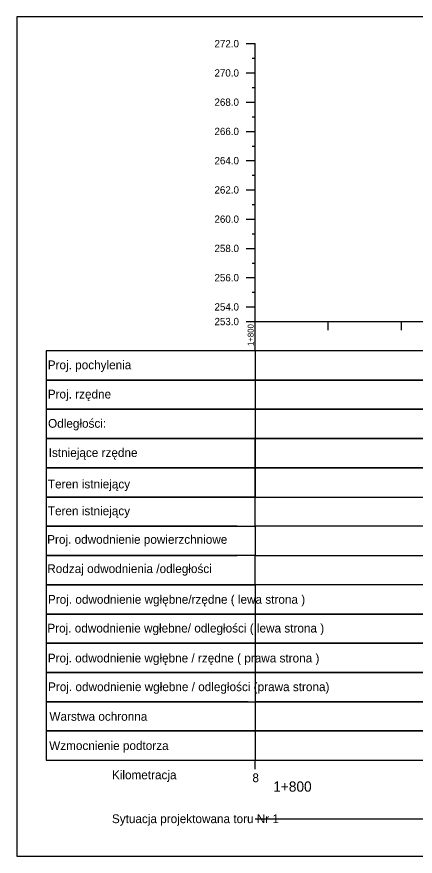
# Model space of a CAD drawing. Extents: x 6445630 to 6518227, y 5499240 to 5511716.
# Drawn here: x 6452249.8 to 6452385.9, y 5505473.3 to 5505760.3 of the extents above; entities that cross this region are included whole.
import ezdxf

# ---------------------------------------------------------------- set-up
doc = ezdxf.new("R2010")
doc.units = 0
for name, color, linetype in [('TOR_PROF-tabelka-geometria T1', 7, 'Continuous'), ('TOR_PROF-tabelka-kilometracja', 7, 'Continuous'), ('TOR_PROF-tabelka-odleglosci T1', 7, 'Continuous'), ('TOR_PROF-tabelka-pochylenia proj T1', 7, 'Continuous'), ('TOR_PROF-tabelka-rodzaj rowu T1', 7, 'Continuous'), ('TOR_PROF-tabelka-rodzaj rurociagow T1', 7, 'Continuous'), ('TOR_PROF-tabelka-rowyT1', 7, 'Continuous'), ('TOR_PROF-tabelka-rurociagi T1', 7, 'Continuous'), ('TOR_PROF-tabelka-rzedne istn T1', 7, 'Continuous'), ('TOR_PROF-tabelka-rzedne proj T1', 7, 'Continuous'), ('TOR_PROF-tabelka-teren istniejacy T1', 7, 'Continuous'), ('TOR_PROF-tabelka-warstwa ochronna T1', 7, 'Continuous'), ('TOR_PROF-uklad odniesienia', 7, 'Continuous'), ('TOR_PROF-warstwa ochronna', 7, 'Continuous'), ('TOR_RAMKI-MASKA WYCIECIA', 7, 'Continuous')]:
    doc.layers.add(name, color=color, linetype=linetype)

msp = doc.modelspace()

# ---------------------------------------------------------------- linework, layer by layer
at = {"layer": 'TOR_PROF-tabelka-geometria T1'}
msp.add_lwpolyline([(6452331.21, 5505486.15), (6453531.21, 5505486.15)], dxfattribs=at)
at = {"layer": 'TOR_PROF-tabelka-kilometracja'}
msp.add_lwpolyline([(6452331.21, 5505503.15), (6452331.21, 5505506.15)], dxfattribs=at)
msp.add_lwpolyline([(6452331.21, 5505503.15), (6452331.21, 5505506.15)], dxfattribs=at)
at = {"layer": 'TOR_PROF-tabelka-odleglosci T1'}
msp.add_lwpolyline([(6452331.21, 5505626.15), (6452259.83, 5505626.15), (6452259.83, 5505616.15), (6452331.21, 5505616.15)], dxfattribs=at)
msp.add_lwpolyline([(6452331.21, 5505616.15), (6453531.21, 5505616.15), (6453531.21, 5505626.15), (6452331.21, 5505626.15)], close=True, dxfattribs=at)
at = {"layer": 'TOR_PROF-tabelka-pochylenia proj T1'}
msp.add_lwpolyline([(6452331.21, 5505646.15), (6452259.83, 5505646.15), (6452259.83, 5505636.15), (6452331.21, 5505636.15)], dxfattribs=at)
msp.add_lwpolyline([(6452331.21, 5505636.15), (6453531.21, 5505636.15), (6453531.21, 5505646.15), (6452331.21, 5505646.15)], close=True, dxfattribs=at)
at = {"layer": 'TOR_PROF-tabelka-rodzaj rowu T1'}
for points in [[(6452331.21, 5505576.15), (6453531.21, 5505576.15), (6453531.21, 5505586.15), (6452331.21, 5505586.15)], [(6452331.21, 5505556.15), (6453531.21, 5505556.15), (6453531.21, 5505566.15), (6452331.21, 5505566.15)], [(6452331.21, 5505546.15), (6453531.21, 5505546.15), (6453531.21, 5505556.15), (6452331.21, 5505556.15)]]:
    msp.add_lwpolyline(points, close=True, dxfattribs=at)
for points in [[(6452331.21, 5505576.15), (6452259.83, 5505576.15), (6452259.83, 5505566.15), (6452331.21, 5505566.15)], [(6452331.21, 5505556.15), (6452259.83, 5505556.15), (6452259.83, 5505546.15), (6452331.21, 5505546.15)], [(6452331.21, 5505536.15), (6452259.83, 5505536.15), (6452259.83, 5505526.15), (6452331.21, 5505526.15)]]:
    msp.add_lwpolyline(points, dxfattribs=at)
at = {"layer": 'TOR_PROF-tabelka-rowyT1'}
msp.add_lwpolyline([(6452325.17, 5505586.15), (6452259.83, 5505586.15), (6452259.83, 5505576.15), (6452325.17, 5505576.15)], dxfattribs=at)
msp.add_lwpolyline([(6452331.21, 5505576.15), (6453531.21, 5505576.15), (6453531.21, 5505586.15), (6452331.21, 5505586.15)], close=True, dxfattribs=at)
at = {"layer": 'TOR_PROF-tabelka-rurociagi T1'}
for points in [[(6452331.21, 5505566.15), (6452259.83, 5505566.15), (6452259.83, 5505556.15), (6452331.21, 5505556.15)], [(6452331.21, 5505546.15), (6452259.83, 5505546.15), (6452259.83, 5505536.15), (6452331.21, 5505536.15)]]:
    msp.add_lwpolyline(points, dxfattribs=at)
for points in [[(6452331.21, 5505556.15), (6453531.21, 5505556.15), (6453531.21, 5505566.15), (6452331.21, 5505566.15)], [(6452331.21, 5505536.15), (6453531.21, 5505536.15), (6453531.21, 5505546.15), (6452331.21, 5505546.15)], [(6452331.21, 5505526.15), (6453531.21, 5505526.15), (6453531.21, 5505536.15), (6452331.21, 5505536.15)]]:
    msp.add_lwpolyline(points, close=True, dxfattribs=at)
at = {"layer": 'TOR_PROF-tabelka-rzedne istn T1'}
for points in [[(6452331.21, 5505616.15), (6452259.83, 5505616.15), (6452259.83, 5505606.15), (6452331.21, 5505606.15)], [(6452331.21, 5505606.15), (6452331.21, 5505616.15)]]:
    msp.add_lwpolyline(points, dxfattribs=at)
msp.add_lwpolyline([(6452331.21, 5505606.15), (6453531.21, 5505606.15), (6453531.21, 5505616.15), (6452331.21, 5505616.15)], close=True, dxfattribs=at)
at = {"layer": 'TOR_PROF-tabelka-rzedne proj T1'}
msp.add_lwpolyline([(6452331.21, 5505636.15), (6452259.83, 5505636.15), (6452259.83, 5505626.15), (6452331.21, 5505626.15)], dxfattribs=at)
msp.add_lwpolyline([(6452331.21, 5505626.15), (6453531.21, 5505626.15), (6453531.21, 5505636.15), (6452331.21, 5505636.15)], close=True, dxfattribs=at)
at = {"layer": 'TOR_PROF-tabelka-teren istniejacy T1'}
for points in [[(6452331.21, 5505606.15), (6452259.83, 5505606.15), (6452259.83, 5505596.15), (6452331.21, 5505596.15)], [(6452331.21, 5505596.15), (6452331.21, 5505606.15)], [(6452331.21, 5505596.15), (6452259.83, 5505596.15), (6452259.83, 5505586.15), (6452331.21, 5505586.15)], [(6452331.21, 5505586.15), (6452331.21, 5505596.15)], [(6452331.21, 5505566.15), (6452331.21, 5505576.15)]]:
    msp.add_lwpolyline(points, dxfattribs=at)
for points in [[(6452331.21, 5505596.15), (6453531.21, 5505596.15), (6453531.21, 5505606.15), (6452331.21, 5505606.15)], [(6452331.21, 5505576.15), (6453531.21, 5505576.15), (6453531.21, 5505586.15), (6452331.21, 5505586.15)]]:
    msp.add_lwpolyline(points, close=True, dxfattribs=at)
at = {"layer": 'TOR_PROF-tabelka-warstwa ochronna T1'}
msp.add_lwpolyline([(6452328.87, 5505526.15), (6452259.83, 5505526.15), (6452259.83, 5505516.15), (6452331.21, 5505516.15)], dxfattribs=at)
msp.add_lwpolyline([(6452331.21, 5505516.15), (6453531.21, 5505516.15), (6453531.21, 5505526.15), (6452331.21, 5505526.15)], close=True, dxfattribs=at)
at = {"layer": 'TOR_PROF-uklad odniesienia'}
for p, q in [((6452328.21, 5505751.15), (6452331.21, 5505751.15)), ((6452328.21, 5505751.15), (6452331.21, 5505751.15)), ((6452331.21, 5505656.15), (6452331.21, 5505751.15)), ((6452330.21, 5505746.15), (6452331.21, 5505746.15)), ((6452328.21, 5505741.15), (6452331.21, 5505741.15)), ((6452330.21, 5505736.15), (6452331.21, 5505736.15)), ((6452328.21, 5505731.15), (6452331.21, 5505731.15)), ((6452330.21, 5505726.15), (6452331.21, 5505726.15)), ((6452328.21, 5505721.15), (6452331.21, 5505721.15)), ((6452330.21, 5505716.15), (6452331.21, 5505716.15)), ((6452328.21, 5505711.15), (6452331.21, 5505711.15)), ((6452330.21, 5505706.15), (6452331.21, 5505706.15)), ((6452328.21, 5505701.15), (6452331.21, 5505701.15)), ((6452330.21, 5505696.15), (6452331.21, 5505696.15)), ((6452328.21, 5505691.15), (6452331.21, 5505691.15)), ((6452330.21, 5505686.15), (6452331.21, 5505686.15)), ((6452328.21, 5505681.15), (6452331.21, 5505681.15)), ((6452330.21, 5505676.15), (6452331.21, 5505676.15)), ((6452328.21, 5505671.15), (6452331.21, 5505671.15)), ((6452330.21, 5505666.15), (6452331.21, 5505666.15)), ((6452328.21, 5505661.15), (6452331.21, 5505661.15)), ((6452328.21, 5505656.15), (6452331.21, 5505656.15)), ((6452331.21, 5505656.15), (6453531.21, 5505656.15)), ((6452331.21, 5505646.15), (6452331.21, 5505656.15)), ((6452356.21, 5505653.15), (6452356.21, 5505656.15)), ((6452381.21, 5505653.15), (6452381.21, 5505656.15))]:
    msp.add_line(p, q, dxfattribs=at)
at = {"layer": 'TOR_PROF-warstwa ochronna'}
msp.add_lwpolyline([(6452331.21, 5505516.15), (6452259.83, 5505516.15), (6452259.83, 5505506.15), (6452331.21, 5505506.15)], dxfattribs=at)
msp.add_lwpolyline([(6452331.21, 5505506.15), (6453531.21, 5505506.15), (6453531.21, 5505516.15), (6452331.21, 5505516.15)], close=True, dxfattribs=at)
at = {"layer": 'TOR_RAMKI-MASKA WYCIECIA'}
msp.add_lwpolyline([(6452249.83, 5505473.34), (6453559.83, 5505473.34), (6453559.83, 5505760.34), (6452249.83, 5505760.34)], close=True, dxfattribs=at)

# ---------------------------------------------------------------- texts
at = {"layer": 'TOR_PROF-tabelka-geometria T1'}
msp.add_text(' Sytuacja projektowana toru Nr 1 ', height=3, dxfattribs=at).set_placement((6452281.21, 5505484.65))
at = {"layer": 'TOR_PROF-tabelka-kilometracja'}
for s, p in [(' Kilometracja ', (6452281.21, 5505499.65)), ('8', (6452330.32, 5505498.65))]:
    msp.add_text(s, height=3, dxfattribs=at).set_placement(p)
msp.add_text('1+800', height=3.5, rotation=360, dxfattribs=at).set_placement((6452337.42, 5505495.4))
at = {"layer": 'TOR_PROF-tabelka-odleglosci T1'}
msp.add_text(' Odległości: ', height=3, dxfattribs=at).set_placement((6452259.4, 5505619.83))
at = {"layer": 'TOR_PROF-tabelka-pochylenia proj T1'}
msp.add_text(' Proj. pochylenia ', height=3, dxfattribs=at).set_placement((6452259.3, 5505639.83))
at = {"layer": 'TOR_PROF-tabelka-rodzaj rowu T1'}
msp.add_text('Rodzaj odwodnienia /odległości', height=3, dxfattribs=at).set_placement((6452260.25, 5505570.15))
at = {"layer": 'TOR_PROF-tabelka-rodzaj rurociagow T1'}
for s, p in [('Proj. odwodnienie wgłebne/ odległości ( lewa strona )', (6452260.28, 5505549.82)), (' Proj. odwodnienie wgłebne / odległości (prawa strona)', (6452259.4, 5505529.77))]:
    msp.add_text(s, height=3, dxfattribs=at).set_placement(p)
at = {"layer": 'TOR_PROF-tabelka-rowyT1'}
msp.add_text('Proj. odwodnienie powierzchniowe ', height=3, dxfattribs=at).set_placement((6452260.21, 5505580.15))
at = {"layer": 'TOR_PROF-tabelka-rurociagi T1'}
for s, p in [(' Proj. odwodnienie wgłębne/rzędne ( lewa strona ) ', (6452259.36, 5505559.65)), (' Proj. odwodnienie wgłębne / rzędne ( prawa strona ) ', (6452259.31, 5505539.59))]:
    msp.add_text(s, height=3, dxfattribs=at).set_placement(p)
at = {"layer": 'TOR_PROF-tabelka-rzedne istn T1'}
msp.add_text(' Istniejące rzędne ', height=3, dxfattribs=at).set_placement((6452259.62, 5505609.83))
at = {"layer": 'TOR_PROF-tabelka-rzedne proj T1'}
msp.add_text(' Proj. rzędne ', height=3, dxfattribs=at).set_placement((6452259.3, 5505629.83))
at = {"layer": 'TOR_PROF-tabelka-teren istniejacy T1'}
for p in [(6452259.33, 5505599.09), (6452259.33, 5505589.91)]:
    msp.add_text(' Teren istniejący', height=3, dxfattribs=at).set_placement(p)
at = {"layer": 'TOR_PROF-tabelka-warstwa ochronna T1'}
msp.add_text(' Warstwa ochronna ', height=3, dxfattribs=at).set_placement((6452259.86, 5505519.65))
at = {"layer": 'TOR_PROF-uklad odniesienia'}
for s, height, p in [('272.0', 2.5, (6452317.36, 5505749.9)), ('272.0', 2.5, (6452317.36, 5505749.9)), ('270.0', 2.5, (6452317.36, 5505739.9)), ('268.0', 2.5, (6452317.36, 5505729.9)), ('266.0', 2.5, (6452317.36, 5505719.9)), ('264.0', 2.5, (6452317.36, 5505709.9)), ('262.0', 2.5, (6452317.36, 5505699.9)), ('260.0', 2.5, (6452317.36, 5505689.9)), ('258.0', 2.5, (6452317.36, 5505679.9)), ('256.0', 2.5, (6452317.36, 5505669.9)), ('254.0', 2.5, (6452317.36, 5505659.9)), ('253.0', 2.5, (6452317.36, 5505654.9)), ('-', 0.0001, (6452331.21, 5505656.15))]:
    msp.add_text(s, height=height, dxfattribs=at).set_placement(p)
msp.add_text('1+800', height=2, rotation=90, dxfattribs=at).set_placement((6452330.71, 5505647.75))
at = {"layer": 'TOR_PROF-warstwa ochronna'}
msp.add_text(' Wzmocnienie podtorza', height=3, dxfattribs=at).set_placement((6452259.78, 5505509.65))

doc.saveas('drawing.dxf')
